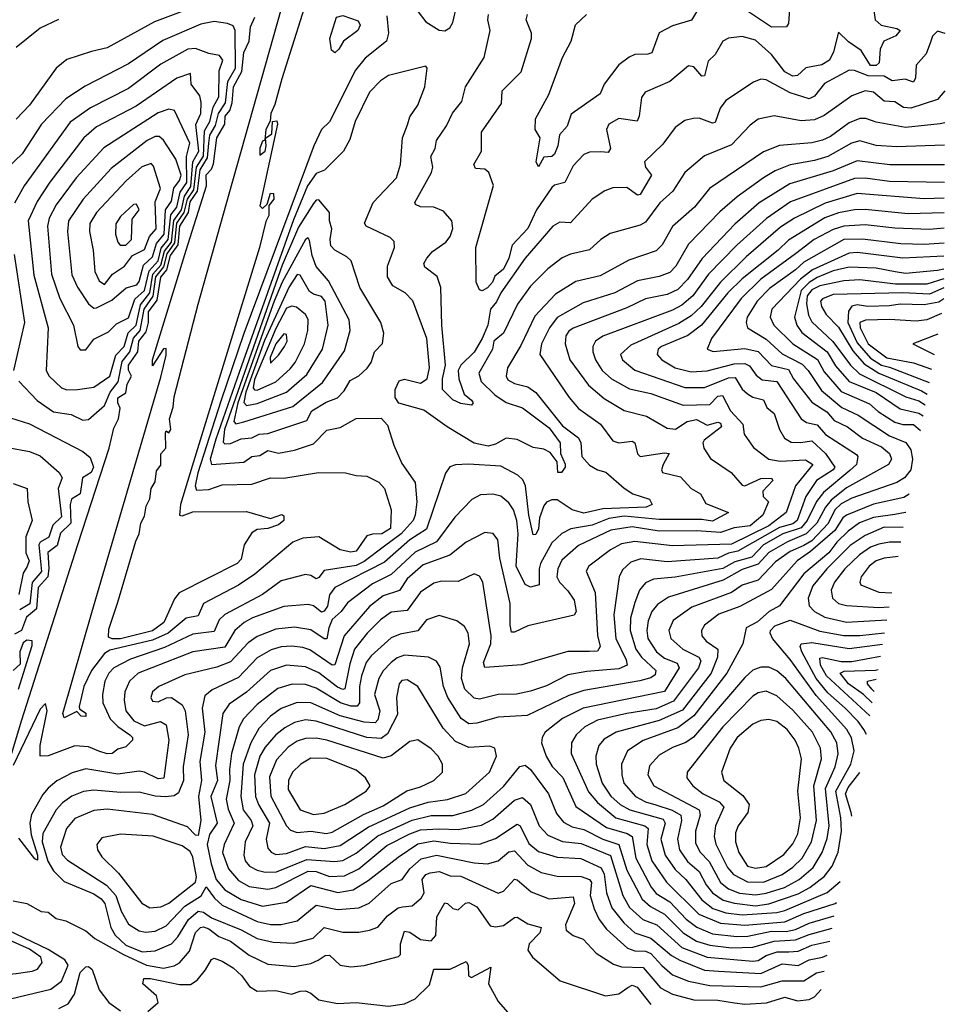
# Model space of a CAD drawing. Extents: x 1173029 to 1307123, y 522559 to 678521.
# Tile 344 of 623: x 1302599 to 1306054, y 530459 to 534136. Entities that reach past the tile are written whole.
import ezdxf

# ---------------------------------------------------------------- set-up
doc = ezdxf.new("R2010")
doc.units = 0

msp = doc.modelspace()

# ---------------------------------------------------------------- linework, layer by layer
at = {"layer": '0CON10XD'}
for points in [[(1303805, 534636.9), (1303576.7, 533915), (1303551.3, 533818.7), (1303536.2, 533785), (1303533.4, 533756.6), (1303516.9, 533725), (1303514, 533686), (1303505, 533682), (1303495.6, 533655.6), (1303495, 533630), (1303514.4, 533645), (1303518.8, 533665), (1303516.2, 533693.8), (1303540.3, 533709.7), (1303542.5, 533755), (1303558.3, 533758.3), (1303561.1, 533745), (1303495, 533440), (1303505, 533430), (1303523, 533447), (1303535, 533487.5), (1303546.5, 533486.5), (1303546.9, 533465), (1303528.3, 533441.7), (1303529, 533405), (1303518, 533382), (1303494.4, 533285), (1303241.9, 532468.1), (1303198.9, 532325), (1303195.4, 532285.4), (1303205, 532283.3), (1303245, 532297.6), (1303445, 532298.6), (1303535, 532272.9), (1303577.2, 532287.2), (1303585, 532283.3), (1303584.6, 532265), (1303565, 532249.5), (1303525, 532235.8), (1303485, 532231.2), (1303465, 532219.2), (1303437.1, 532175), (1303425, 532121.5), (1303410, 532105), (1303194.4, 531995.6), (1303176.7, 531973.3), (1303136.9, 531885), (1303095, 531853.1), (1302975, 531823.9), (1302943.7, 531823.7), (1302930.1, 531830.1), (1302931, 531859), (1302965, 531960.4), (1303031.8, 532188.2), (1303045, 532216), (1303051.3, 532255), (1303065, 532281.4), (1303071.2, 532318.8), (1303085, 532346.2), (1303089.5, 532385), (1303105, 532410), (1303109.1, 532450.9), (1303125, 532472.5), (1303125.8, 532514.2), (1303143.8, 532535), (1303143, 532593), (1303145, 532600), (1303155, 532593.3), (1303162.5, 532605), (1303158, 532645), (1303171.2, 532688.8), (1303175, 532727.5), (1303265, 533073.8), (1303381.2, 533485), (1303605.2, 534284.8)], [(1303325, 534212.1), (1303101.8, 534128.2), (1302925, 534030.3), (1302867, 534017), (1302775, 533986.4), (1302735, 533954.5), (1302635, 533816.2), (1302586.1, 533763.9)], [(1304185, 534093.8), (1304204.2, 534105.8), (1304215.6, 534125), (1304232.1, 534195)], [(1305781.1, 534215), (1305792.3, 534135), (1305814.4, 534115), (1305873.3, 534103.3), (1305885.5, 534095), (1305868.8, 534075), (1305824, 534055), (1305810.9, 534025), (1305806.8, 533975), (1305795, 533964.6), (1305775, 533964.9), (1305740, 534020), (1305692.6, 534052.6), (1305655, 534088.8), (1305636.7, 534015), (1305620.8, 533985), (1305592.8, 533967.2), (1305533.6, 533956.4), (1305502.2, 533927.8), (1305485, 533924.4), (1305455, 533941), (1305405, 534005.2), (1305345, 534059.7), (1305295, 534073.1), (1305245, 534066.5), (1305223.3, 534055), (1305194.3, 534005.7), (1305168.8, 533981.2), (1305155, 533925.5), (1305145, 533924.5), (1305115, 533959.3), (1305095, 533962.7), (1305025, 533904.5), (1304932.9, 533865), (1304920, 533845), (1304911.1, 533775), (1304903.2, 533756.8), (1304835, 533766.9), (1304797.1, 533745), (1304788.5, 533725), (1304803.8, 533655), (1304795, 533639.5), (1304767.7, 533642.3), (1304725, 533640.4), (1304705, 533632.5), (1304665, 533589.6), (1304632.9, 533527.1), (1304595, 533517.4), (1304585, 533509.2), (1304527.8, 533425), (1304495, 533355.8), (1304436.9, 533293.1), (1304424.2, 533245), (1304405, 533203.4), (1304372.3, 533177.7), (1304363.3, 533155), (1304345, 533134.2), (1304325, 533123.1), (1304315, 533126.2), (1304303.1, 533155), (1304300.8, 533285), (1304366.9, 533516.9), (1304349.5, 533565), (1304335, 533576.9), (1304300.3, 533580.3), (1304293.8, 533595), (1304322.5, 533645), (1304322.2, 533715), (1304397.4, 533822.6), (1304399.6, 533870.4), (1304470.5, 533940.5), (1304509.6, 534065), (1304509.6, 534085), (1304489.2, 534135), (1304493.8, 534155)], [(1306053.6, 534083.8), (1306025, 534092.2), (1306005.3, 534074.7), (1305998.9, 534051.1), (1305982.4, 534007.6), (1305944.7, 533965.3), (1305942.1, 533917.9), (1305935, 533902.9), (1305903.2, 533913.2), (1305855, 533907.6), (1305825, 533925.2), (1305766.3, 533926.3), (1305715, 533946.1), (1305695, 533946.8), (1305603.1, 533896.9), (1305565, 533850), (1305545, 533840.2), (1305475, 533862.4), (1305385, 533911.1), (1305365, 533913.1), (1305337.1, 533902.9), (1305235, 533833.5), (1305212.7, 533805), (1305195, 533751.8), (1305185, 533749.2), (1305135, 533767.3), (1305112.9, 533767.1), (1305081.3, 533758.7), (1305045, 533733.6), (1304999.2, 533670.8), (1304930.9, 533605), (1304934, 533585), (1304957.1, 533555), (1304915, 533483.2), (1304905, 533480), (1304865, 533508.9), (1304812.8, 533507.2), (1304782.9, 533497.1), (1304735.6, 533465), (1304655, 533376.6), (1304615, 533378.9), (1304589.2, 533365), (1304485.7, 533245), (1304395, 533115.8), (1304378.6, 533081.4), (1304355.5, 533055), (1304345.7, 532995), (1304325.4, 532945), (1304295.6, 532894.4), (1304245.6, 532845), (1304234.8, 532825), (1304238, 532795), (1304257.2, 532737.2), (1304285.4, 532715), (1304291.1, 532705), (1304285, 532695.8), (1304245, 532701.8), (1304215, 532716), (1304177.4, 532755), (1304177.5, 532795), (1304187.6, 532845), (1304174.8, 532995), (1304170.8, 533135), (1304157, 533177), (1304111, 533211), (1304107.2, 533225), (1304118.7, 533245), (1304139.7, 533270.3), (1304188.9, 533305), (1304205, 533325.6), (1304216, 533356), (1304211.4, 533385), (1304180, 533420), (1304145, 533435.4), (1304095, 533436.2), (1304075.7, 533445), (1304073, 533453), (1304135.9, 533565), (1304140.4, 533585), (1304133.4, 533625), (1304149.1, 533655), (1304153.9, 533685), (1304191.2, 533738.8), (1304214, 533786), (1304249.3, 533830.7), (1304263.3, 533885), (1304331.8, 533995), (1304355.4, 534095), (1304346.5, 534135), (1304348.4, 534155)], [(1304086.5, 534165), (1304115, 534127.5), (1304165, 534096.2), (1304185, 534093.8)], [(1305128.6, 534171.4), (1305106.6, 534133.4), (1305035, 534112.1), (1304985, 534086.5), (1304957.6, 534012.4), (1304943.4, 534006.6), (1304895, 534005.3), (1304873.8, 533996.2), (1304835, 533966.7), (1304780.3, 533895), (1304765, 533858.2), (1304657.1, 533782.9), (1304641.9, 533738.1), (1304614.2, 533705.8), (1304607.6, 533665), (1304595, 533632.9), (1304584.5, 533624.5), (1304555, 533622), (1304535, 533586.2), (1304526.9, 533605), (1304540.8, 533695), (1304523.1, 533725), (1304524.4, 533765), (1304574.2, 533855.8), (1304624.7, 533995), (1304657.7, 534055), (1304673.8, 534116.2), (1304714.7, 534155.3)], [(1305471.8, 534175), (1305468.9, 534121.1), (1305461.2, 534108.8), (1305405, 534108), (1305285, 534186.8)], [(1302555, 531346.7), (1302605, 531517.8), (1302816.3, 532176.3), (1302932.8, 532535), (1302950.4, 532609.6), (1302967.1, 532645), (1302973.5, 532685), (1302964.6, 532704.6), (1302965, 532723.1), (1302995, 532742.7), (1302999.3, 532775), (1303016.2, 532805), (1303005, 532827.3), (1303004.6, 532845), (1303040, 532895), (1303043.8, 532935), (1303070.3, 532969.7), (1303079.5, 533005), (1303079.7, 533045), (1303111.7, 533088.3), (1303125, 533174), (1303148.1, 533201.9), (1303161.7, 533255), (1303190.4, 533295), (1303196.6, 533365), (1303228.2, 533415), (1303235.4, 533455), (1303262.5, 533495), (1303272.3, 533575), (1303300.1, 533619.9), (1303304.5, 533675), (1303308.5, 533705), (1303330.1, 533739.9), (1303341.3, 533785), (1303366.7, 533825), (1303376, 533905), (1303403.8, 533955), (1303403.6, 534095), (1303395, 534112.3), (1303375, 534121.2), (1303325, 534128.4), (1303275, 534119), (1303132.5, 534057.5), (1303005, 533970.7), (1302843.2, 533886.8), (1302770.5, 533839.5), (1302680.3, 533745), (1302607.5, 533635), (1302499, 533531)], [(1302744.1, 534135.9), (1302675, 534104.5), (1302585, 534031.2)], [(1303969.5, 534150.5), (1303975.9, 534085), (1303968.2, 534055), (1303888.3, 533991.7), (1303852.7, 533947.3), (1303755, 533754.4), (1303725.3, 533725), (1303697.2, 533665), (1303435.9, 532964.1), (1303349.1, 532710.9), (1303263.7, 532443.7), (1303253.2, 532395), (1303259, 532379), (1303305, 532381.3), (1303355, 532398.5), (1303465, 532400.8), (1303535, 532424.6), (1303585, 532423.1), (1303714.2, 532444.2), (1303815, 532443.8), (1303855, 532433.6), (1303895, 532431.5), (1303939, 532409), (1303960.8, 532385), (1303985.3, 532305.3), (1303983.4, 532235), (1303950, 532215), (1303915, 532214.8), (1303895, 532208.3), (1303855, 532151.1), (1303835, 532147.2), (1303795, 532155.9), (1303715, 532203.8), (1303655, 532198.8), (1303618.5, 532185), (1303476.8, 532065), (1303416, 532024), (1303285, 531955.3), (1303265, 531909.1), (1303219.5, 531900.5), (1303152.6, 531845), (1303095, 531818.1), (1302935, 531781), (1302915, 531768.8), (1302867.2, 531705), (1302837.8, 531645), (1302820.3, 531570.3), (1302821.7, 531561.7), (1302845, 531545.6), (1302845, 531533.1), (1302828, 531535), (1302812.5, 531552.5), (1302765, 531528.2), (1302759.6, 531545), (1302868.5, 531921.5), (1303125, 532800.8), (1303145, 532883.3), (1303145, 532907.5), (1303135, 532906.2), (1303095, 532842.5), (1303094.7, 532865), (1303220.4, 533275), (1303296.4, 533515), (1303295, 533556.5), (1303315, 533577.8), (1303322.5, 533597.5), (1303334.1, 533694.1), (1303364.5, 533745), (1303365.5, 533775), (1303383.1, 533796.9), (1303392.1, 533825), (1303397.2, 533885), (1303427.5, 533942.5), (1303435, 534012.5), (1303454.9, 534055), (1303460.7, 534109.3), (1303476.2, 534145)], [(1303775, 534012.2), (1303762.3, 534022.3), (1303756.9, 534065), (1303781.6, 534145), (1303805, 534150.7), (1303861.9, 534131.9), (1303870, 534115), (1303860.7, 534095), (1303807.4, 534055), (1303790.3, 534025), (1303775, 534012.2)], [(1302835, 532640.4), (1302855, 532642.8), (1302915, 532695.2), (1302935.9, 532745), (1302966.9, 532783.1), (1302981.1, 532858.9), (1303009.9, 532895), (1303023.6, 532946.4), (1303048.9, 532975), (1303062.8, 533055), (1303096.9, 533103.1), (1303107.1, 533175), (1303136.7, 533213.3), (1303148.8, 533261.2), (1303177.6, 533302.4), (1303184.8, 533375.2), (1303212.5, 533415), (1303224.5, 533465.5), (1303249.3, 533500.7), (1303259.3, 533585), (1303285, 533625.9), (1303288.9, 533721.1), (1303307.9, 533755), (1303321, 533809), (1303341.9, 533848.1), (1303343, 533945), (1303357.2, 533985), (1303345, 534002.1), (1303305, 534008.9), (1303255, 534028.1), (1303225.8, 534025), (1303125, 533969.6), (1303005, 533878.3), (1302863, 533807), (1302786.8, 533753.2), (1302615, 533514.6), (1302579, 533451)], [(1306052.3, 533870.5), (1306025, 533837), (1305925, 533805.5), (1305897.8, 533807.8), (1305865, 533828.9), (1305825, 533831.1), (1305785, 533864.7), (1305755, 533870), (1305705, 533850.8), (1305601.6, 533778.4), (1305565, 533762.2), (1305515, 533758.4), (1305415, 533776.1), (1305355, 533763.8), (1305325, 533742.1), (1305255, 533668.2), (1305155, 533626.8), (1305081.8, 533565), (1305036.5, 533495), (1304988.1, 533451.9), (1304935, 533379.7), (1304915, 533368.4), (1304803.3, 533336.7), (1304767.8, 533315), (1304725, 533276), (1304655, 533260.6), (1304623.2, 533246.8), (1304569.6, 533205), (1304505, 533140.3), (1304456.6, 533073.4), (1304405.1, 532964.9), (1304368.9, 532935), (1304363.5, 532905), (1304313, 532815), (1304320.8, 532785), (1304371.7, 532735), (1304415, 532705.5), (1304475, 532686), (1304575, 532611.6), (1304615.7, 532555), (1304617.2, 532515), (1304635, 532475.8), (1304634.4, 532465), (1304621.4, 532445), (1304607.5, 532445), (1304604.6, 532485), (1304579.1, 532519.1), (1304555, 532531.3), (1304515, 532538.4), (1304455, 532568.1), (1304415, 532572.5), (1304375, 532550), (1304346.9, 532543.1), (1304295, 532553.7), (1304194.9, 532614.9), (1304107.6, 532677.6), (1304013.7, 532703.7), (1304000.4, 532725), (1303999.7, 532755), (1304015, 532787.5), (1304035, 532793.3), (1304095, 532778.4), (1304119.6, 532795), (1304128.4, 532835), (1304118.5, 532945), (1304066.1, 533086.1), (1304037.8, 533115), (1303991.3, 533141.3), (1303971.8, 533175), (1303971.1, 533215), (1303998.2, 533285), (1303996.7, 533306.7), (1303982.1, 533322.1), (1303891.4, 533365), (1303886.1, 533376.1), (1303917.6, 533452.4), (1304004.7, 533545.3), (1304019.7, 533595), (1304027.6, 533695), (1304046.7, 533743.3), (1304055, 533772.5), (1304085, 533816), (1304111.1, 533885), (1304120, 533955), (1304115, 533962.5), (1303975, 533926.9), (1303945, 533907.1), (1303904.1, 533865), (1303851.1, 533755), (1303831.5, 533688.5), (1303807.5, 533645), (1303736.3, 533573.7), (1303705, 533561.2), (1303672.4, 533515), (1303621.2, 533388.8), (1303427.2, 532842.8), (1303330.5, 532569.5), (1303310.1, 532495), (1303314.3, 532474.3), (1303435, 532483.4), (1303465, 532504.3), (1303495, 532508.3), (1303525, 532526.6), (1303565, 532516.7), (1303625, 532528.2), (1303695, 532551.7), (1303745, 532602.3), (1303795, 532612.9), (1303855, 532646.4), (1303947.5, 532647.5), (1303971.7, 532621.7), (1303995, 532546.2), (1304025, 532478.1), (1304075, 532407.8), (1304080.6, 532335), (1304075.4, 532285), (1304067.4, 532265), (1304022.1, 532215), (1303960.2, 532169.8), (1303885, 532112.3), (1303855, 532097.3), (1303735, 532079), (1303715, 532052.2), (1303705, 532047.9), (1303685, 532060.3), (1303665, 532063.4), (1303575, 532040), (1303505, 531988.7), (1303365, 531914.8), (1303343.9, 531895), (1303325, 531851), (1303245, 531841.3), (1303138.7, 531791.3), (1303012.7, 531747.3), (1302950.6, 531715), (1302931.1, 531695), (1302916.4, 531665), (1302907.4, 531615), (1302909.3, 531585), (1302935.9, 531525), (1302965, 531495.5), (1303010, 531465), (1303019.2, 531455), (1303019.5, 531445), (1302995, 531419.7), (1302965, 531410.9), (1302944, 531395), (1302925, 531393.8), (1302894, 531404), (1302855, 531420.6), (1302805, 531423.5), (1302705, 531386.7), (1302675.6, 531385.6), (1302674.7, 531425.3), (1302700.8, 531555), (1302695, 531582.5), (1302675, 531561.2), (1302575, 531350)], [(1302775, 532753.9), (1302815, 532754.8), (1302875, 532763.3), (1302935, 532804.8), (1302957.5, 532882.5), (1302989.3, 532915), (1303003.6, 532966.4), (1303034.1, 532995), (1303049.5, 533070.5), (1303084.6, 533115), (1303095.8, 533185), (1303125, 533219), (1303139.1, 533270.9), (1303165.5, 533305), (1303174.2, 533385.8), (1303202.1, 533425), (1303213.6, 533476.4), (1303237.8, 533512.2), (1303245.6, 533604.4), (1303267.1, 533645), (1303256.4, 533743.6), (1303275.4, 533785), (1303276.2, 533826.2), (1303270.7, 533850.7), (1303239.2, 533895), (1303235.8, 533935), (1303185, 533917.8), (1303033.3, 533813.3), (1302885, 533736.1), (1302837.6, 533695), (1302710.9, 533529.1), (1302663.9, 533456.1), (1302630.9, 533385), (1302651.6, 533181.6), (1302705.2, 532985), (1302697.8, 532825), (1302709.3, 532805), (1302755, 532760.3), (1302775, 532753.9)], [(1302825, 532902.7), (1302845, 532903.2), (1302875, 532942.8), (1302930.3, 532969.7), (1302959.9, 533000.1), (1303005, 533021.9), (1303028, 533092), (1303065.1, 533124.9), (1303081.9, 533198.1), (1303115, 533234.9), (1303127, 533283), (1303152.4, 533315), (1303162.7, 533407.3), (1303185, 533435.4), (1303198.3, 533491.7), (1303222.3, 533527.7), (1303221.5, 533625), (1303233.2, 533675), (1303176.7, 533796.7), (1303155, 533801.7), (1303115, 533787.7), (1302913.1, 533656.9), (1302809.5, 533545), (1302735, 533444.7), (1302709.3, 533395), (1302702.2, 533365), (1302717.6, 533185), (1302748.3, 533095), (1302799.2, 532995), (1302816.2, 532915), (1302825, 532902.7)], [(1306051.6, 533750.6), (1306035, 533746.1), (1305905, 533732.9), (1305795, 533753.4), (1305757.1, 533767.1), (1305735, 533766.6), (1305695, 533750.9), (1305625, 533699.6), (1305595, 533686.3), (1305555, 533676), (1305435, 533665.2), (1305375, 533642.5), (1305173.8, 533505), (1305117.2, 533435), (1305035, 533362.7), (1304996.3, 533295), (1304975, 533272.2), (1304871.9, 533238.1), (1304765, 533178.8), (1304675, 533158.4), (1304598.9, 533111.1), (1304522, 533028), (1304468.9, 532918.9), (1304419.5, 532835), (1304414.2, 532805), (1304421.1, 532791.1), (1304445, 532776.7), (1304495, 532764.7), (1304525, 532744), (1304625, 532619.2), (1304684.2, 532574.2), (1304693, 532555), (1304697, 532505), (1304725, 532472.6), (1304755, 532454.3), (1304786.2, 532446.2), (1304855, 532385.6), (1304887.5, 532365), (1304949.2, 532345), (1304960, 532325), (1304937.5, 532315), (1304775, 532308.5), (1304705, 532293.3), (1304661.2, 532305), (1304605, 532343.1), (1304585, 532342.3), (1304565, 532333.6), (1304555, 532320), (1304538.6, 532275), (1304535, 532234.4), (1304525, 532213.1), (1304515, 532212.2), (1304499, 532285), (1304487.3, 532395), (1304477.2, 532417.2), (1304458.2, 532435), (1304395, 532468.6), (1304273.7, 532476.3), (1304225, 532472.7), (1304204.6, 532465.4), (1304187.9, 532442.1), (1304116.6, 532233.4), (1304055, 532193.4), (1303960.2, 532109.8), (1303775.4, 532014.6), (1303755, 531988.1), (1303747.5, 531945), (1303735, 531926.8), (1303725, 531923.2), (1303695, 531946.6), (1303675, 531951.9), (1303584.7, 531944.7), (1303468, 531902), (1303436.1, 531883.9), (1303402.2, 531855), (1303365, 531792.8), (1303244.8, 531774.8), (1303040.9, 531695), (1303008.1, 531665), (1302991.2, 531625), (1302988.3, 531595), (1302994.8, 531555), (1303025, 531517.1), (1303065, 531499.1), (1303124.7, 531514.7), (1303145, 531502.5), (1303155.8, 531445), (1303137.1, 531302.9), (1303115, 531300.2), (1303065, 531325.6), (1303045, 531329.1), (1302965, 531318.4), (1302845, 531337.5), (1302795, 531323.3), (1302736.9, 531293.1), (1302705, 531265.9), (1302685, 531242.1), (1302642.9, 531167.1), (1302636.4, 531135), (1302641.8, 531091.8), (1302665.6, 531015), (1302665, 530996.9), (1302655, 531001.4), (1302595, 531079.1)], [(1306051.1, 533666.6), (1305871.3, 533661.3), (1305795, 533666.1), (1305735, 533682.7), (1305704, 533675), (1305615, 533624.8), (1305565, 533609.8), (1305474.2, 533594.2), (1305418.2, 533571.8), (1305374.9, 533545.1), (1305276.2, 533473.8), (1305212.5, 533417.5), (1305095, 533297.3), (1305048, 533215), (1305025, 533191.6), (1304985, 533176.4), (1304905, 533160.2), (1304820, 533115), (1304701.7, 533078.3), (1304605, 533023.9), (1304576.4, 532985), (1304546.4, 532925), (1304540.6, 532885), (1304650, 532725), (1304685, 532684.1), (1304766.7, 532625), (1304812.4, 532562.4), (1304835.3, 532555.3), (1304885, 532561.8), (1304894.6, 532555), (1304904.7, 532514.7), (1304914.7, 532504.7), (1305005, 532517.7), (1305022.9, 532515), (1305000, 532475), (1304994.6, 532455), (1304998, 532445), (1305065, 532428.7), (1305104.7, 532384.7), (1305140, 532365), (1305159.2, 532329.2), (1305244.3, 532295), (1305185, 532263.3), (1305145, 532268.9), (1304985, 532269.6), (1304855, 532281.3), (1304797.1, 532272.9), (1304735, 532248.4), (1304655.4, 532234.6), (1304622.9, 532217.1), (1304585, 532181.9), (1304543, 532105), (1304537.1, 532085), (1304538.2, 532025), (1304505, 532016.6), (1304485, 532026.2), (1304452, 532095), (1304459.2, 532215), (1304454.1, 532265), (1304442.5, 532305), (1304425, 532331.8), (1304395, 532356.8), (1304365, 532363.9), (1304318.5, 532361.5), (1304286.4, 532343.6), (1304222.6, 532277.4), (1304155, 532185.2), (1304075, 532147.4), (1303985, 532063.7), (1303915, 532029.2), (1303822.3, 531957.7), (1303798.6, 531925), (1303765, 531895.3), (1303752, 531865), (1303745, 531823.2), (1303735, 531823.8), (1303685, 531857.4), (1303625, 531867.4), (1303555, 531859.3), (1303485, 531832.5), (1303451.5, 531808.5), (1303385, 531737), (1303335, 531718), (1303215, 531688.8), (1303118.6, 531645), (1303094.6, 531625), (1303087.9, 531605), (1303095, 531591.1), (1303115, 531588.7), (1303146.9, 531603.1), (1303165, 531604), (1303205, 531576.5), (1303216.9, 531555), (1303227.9, 531465), (1303209.1, 531345), (1303210.5, 531295), (1303191.9, 531248.1), (1303175, 531236.6), (1303143.7, 531233.7), (1303105, 531236.3), (1303045, 531251.4), (1302975, 531249.4), (1302875, 531257.8), (1302837.2, 531252.8), (1302793.8, 531236.2), (1302758.7, 531211.3), (1302735.2, 531185), (1302685, 531096.4), (1302682.2, 531065), (1302703.2, 530993.2), (1302725, 530956.9), (1302765, 530916.7), (1302875, 530870.7), (1302902.6, 530852.6), (1302916.8, 530835), (1302938.8, 530745), (1302955, 530717), (1302995, 530680.1), (1303055.5, 530654.5), (1303105, 530658.8), (1303165, 530684.4), (1303189, 530711), (1303228.5, 530775), (1303265, 530807.1), (1303285, 530802.7), (1303315, 530782), (1303425, 530737.2), (1303485, 530704.3), (1303545, 530690.8), (1303622.6, 530687.4), (1303693.9, 530706.1), (1303735, 530745.9), (1303805, 530728), (1303865, 530727.9), (1303905, 530735.3), (1303935, 530747.2), (1303971.2, 530788.8), (1304011.5, 530818.5), (1304027.7, 530822.3), (1304063.5, 530826.5), (1304097.3, 530855), (1304108.1, 530875), (1304101.1, 530925), (1304115, 530943), (1304130.3, 530949.7), (1304165, 530954.8), (1304205, 530938.4), (1304245, 530936.9), (1304385, 530874), (1304405, 530880.8), (1304445, 530925.4), (1304455, 530924), (1304508.1, 530878.1), (1304575, 530852.7), (1304665, 530860), (1304669.7, 530835), (1304635.5, 530755), (1304638.1, 530735), (1304665, 530715.6), (1304701.5, 530701.5), (1304750.1, 530650.1), (1304815, 530608.3), (1304845, 530599), (1304925.6, 530595.6), (1304990.3, 530520.3), (1305035, 530496.2), (1305115, 530475.8), (1305205, 530474.2), (1305266.2, 530463.8), (1305305, 530458.8), (1305386.3, 530463.7), (1305455, 530485.2), (1305501.5, 530471.5), (1305545, 530476.1), (1305565, 530486.6), (1305589.9, 530513.6)], [(1302875, 533057.8), (1302885, 533060), (1302942.4, 533087.6), (1302995.6, 533134.4), (1303036.2, 533145), (1303045, 533157.3), (1303061.2, 533218.8), (1303095, 533250), (1303109.7, 533300.3), (1303137.5, 533335), (1303142.4, 533425), (1303165, 533458), (1303173.7, 533506.3), (1303195.5, 533535), (1303201.3, 533555), (1303182, 533615), (1303135, 533685.8), (1303118.8, 533698.8), (1303105, 533699.2), (1303075, 533684), (1302940.2, 533579.8), (1302835.1, 533464.9), (1302781.2, 533385), (1302776.8, 533345), (1302793.3, 533183.3), (1302815, 533136.9), (1302855, 533074.6), (1302875, 533057.8)], [(1306050.7, 533593.8), (1305846.9, 533593.1), (1305725, 533608.4), (1305635, 533571.5), (1305472.7, 533522.7), (1305358.8, 533451.2), (1305267.5, 533372.5), (1305145.8, 533244.2), (1305091.6, 533165), (1305055, 533127.5), (1305015, 533108.8), (1304935, 533092.9), (1304865, 533060), (1304665, 532983.4), (1304647.8, 532972.2), (1304637, 532955), (1304635.2, 532925), (1304652.5, 532865), (1304721.3, 532771.3), (1304780.7, 532720.7), (1304855, 532676.7), (1304938.6, 532655), (1305015, 532610.3), (1305046.9, 532606.9), (1305090.5, 532635), (1305125, 532642.4), (1305165, 532620.8), (1305205, 532633.2), (1305215, 532628.8), (1305218.3, 532615), (1305153.8, 532565), (1305148.8, 532555), (1305152.1, 532535), (1305176.8, 532496.8), (1305254.5, 532445), (1305295, 532397.1), (1305305, 532394.6), (1305365, 532422.1), (1305405, 532423.3), (1305409.4, 532415), (1305372.7, 532375), (1305373.8, 532355), (1305393.3, 532335), (1305373, 532285), (1305325, 532245.6), (1305265, 532238.5), (1305215, 532220.7), (1305126.5, 532226.5), (1304985, 532225.1), (1304885, 532241.3), (1304805, 532229.1), (1304685, 532171.5), (1304622.5, 532117.5), (1304606.8, 532085), (1304603.7, 532055), (1304614, 532035), (1304645, 532002.6), (1304668.1, 531968.1), (1304675.3, 531925), (1304668.4, 531911.6), (1304495, 531872), (1304445, 531847.9), (1304435, 531848.6), (1304428.9, 531875), (1304429.4, 531955), (1304390.8, 532125), (1304383, 532193), (1304366.5, 532216.5), (1304335, 532220.3), (1304265, 532184.7), (1304204.3, 532135.7), (1304105, 532100), (1304045, 532047.8), (1304016.6, 532003.4), (1303955, 531984.1), (1303905, 531944), (1303810, 531835), (1303775, 531726.2), (1303765, 531724.8), (1303681.8, 531781.8), (1303655, 531791.6), (1303614.2, 531795.8), (1303575, 531793.8), (1303537.1, 531782.9), (1303485, 531752.3), (1303415, 531679.4), (1303316.7, 531633.3), (1303289.3, 531610.7), (1303279.5, 531565), (1303290, 531475), (1303270.8, 531365), (1303277.9, 531295), (1303266.1, 531235), (1303274.9, 531145.1), (1303265, 531089.2), (1303255, 531090), (1303225, 531121.1), (1303095, 531167.7), (1302925, 531187.2), (1302875, 531182.8), (1302805, 531153), (1302773, 531115), (1302751.4, 531045), (1302757.7, 531017.7), (1302776.8, 530996.8), (1302923, 530903), (1302957.8, 530865), (1302976.9, 530806.9), (1303005, 530758.2), (1303045, 530732.9), (1303068.6, 530728.6), (1303105, 530732.1), (1303145, 530751.2), (1303215, 530825.4), (1303276, 530864), (1303295, 530897.5), (1303325.7, 530855), (1303355, 530829), (1303485, 530768.3), (1303535, 530756.2), (1303575, 530757), (1303635, 530770.4), (1303705, 530829.4), (1303785, 530812.1), (1303865, 530818.4), (1303903.4, 530836.6), (1303985, 530909.8), (1304026.8, 530925), (1304055.3, 530964.7), (1304097.7, 531002.3), (1304155, 531016), (1304295, 530986.8), (1304345, 530983.5), (1304385, 530994.8), (1304425, 531027.9), (1304445, 531031.6), (1304495, 530978.5), (1304545, 530951.3), (1304605, 530937.4), (1304695, 530935.5), (1304725.1, 530925.1), (1304733.1, 530913.1), (1304727.6, 530865), (1304742.7, 530815), (1304761.5, 530775), (1304788.7, 530738.7), (1304867.9, 530667.9), (1304895, 530658.1), (1304935, 530657.4), (1304955, 530648.9), (1304995, 530603.1), (1305035, 530568.9), (1305095.7, 530545.7), (1305175, 530528.9), (1305365, 530523.6), (1305445, 530546.3), (1305476.4, 530546.4), (1305525, 530545.8), (1305573.4, 530576.6), (1305602, 530582.1)], [(1302915, 533147.3), (1302944.6, 533185.4), (1302989.5, 533215), (1303020.3, 533255), (1303065, 533276.9), (1303083.7, 533326.3), (1303108.5, 533355), (1303104, 533455), (1303123.8, 533505), (1303098.5, 533588.5), (1303088.9, 533598.9), (1303055, 533586.1), (1302996, 533534), (1302885.2, 533415), (1302860.4, 533375), (1302858.7, 533345), (1302873.3, 533275), (1302878.8, 533195), (1302895, 533160.4), (1302915, 533147.3)], [(1306050.3, 533528), (1305845, 533531.2), (1305755, 533543.3), (1305715, 533542.2), (1305476.1, 533455), (1305386.2, 533393.8), (1305275, 533294), (1305170.3, 533185), (1305111.2, 533105), (1305070.7, 533069.3), (1305035, 533050.5), (1304775, 532953.7), (1304747.9, 532935), (1304737.6, 532915), (1304737.5, 532895), (1304748.4, 532865), (1304773.3, 532825), (1304807.3, 532795), (1304875, 532757.6), (1304955, 532739.3), (1305075, 532696.7), (1305175, 532698.4), (1305205, 532729.8), (1305222.2, 532732.2), (1305252.2, 532675), (1305298.4, 532625), (1305302.4, 532587.6), (1305337.7, 532537.7), (1305394.5, 532494.5), (1305436.7, 532486.7), (1305531.9, 532491.9), (1305559.2, 532475), (1305494.7, 532395), (1305459.4, 532295), (1305395, 532246), (1305255, 532177.2), (1305035, 532170.9), (1304895, 532187.2), (1304845, 532177.8), (1304804.1, 532155.9), (1304723.1, 532095), (1304713.7, 532076.3), (1304746.3, 531996.3), (1304755.9, 531835.9), (1304765.3, 531795), (1304755, 531777.7), (1304725, 531775.6), (1304645, 531775.8), (1304473.3, 531726.7), (1304335, 531716.9), (1304330, 531735), (1304356.7, 531805), (1304358.7, 531835), (1304327.2, 532035), (1304315, 532057.8), (1304295, 532066.8), (1304235, 532038.2), (1304175, 532038.8), (1304145, 532031.8), (1304095, 531998.1), (1304045, 531929), (1303985, 531922.9), (1303945.1, 531894.9), (1303895.5, 531844.5), (1303849, 531785), (1303830.4, 531729.6), (1303812.7, 531637.3), (1303805, 531634.5), (1303785, 531643), (1303715, 531696.1), (1303665, 531719), (1303595.2, 531724.8), (1303534.6, 531705), (1303445.5, 531624.5), (1303381.1, 531578.9), (1303357, 531545), (1303329.2, 531350.8), (1303336.6, 531295), (1303312.2, 531235), (1303335.9, 531135), (1303307.5, 531092.5), (1303298.4, 531055), (1303313.4, 530983.4), (1303332, 530925), (1303365, 530886.7), (1303425, 530850.4), (1303505, 530825.5), (1303595, 530840.2), (1303685, 530902.1), (1303786.2, 530876.2), (1303843.7, 530886.3), (1303899.6, 530920.4), (1304011.4, 531008.6), (1304085, 531057.8), (1304145, 531069.7), (1304205, 531060.8), (1304315, 531056.6), (1304375, 531077.6), (1304455, 531131.2), (1304467, 531125), (1304499.5, 531059.5), (1304535, 531029.4), (1304605, 531007.9), (1304692.8, 531002.8), (1304768.8, 530968.8), (1304780.8, 530945), (1304788.8, 530875), (1304808.6, 530818.6), (1304853.5, 530763.5), (1304895, 530725.6), (1304955, 530705.5), (1305031.2, 530641.2), (1305063.2, 530623.2), (1305155, 530585.9), (1305207.3, 530582.7), (1305365, 530573.8), (1305445, 530610.1), (1305505, 530603.2), (1305545, 530625.1), (1305595, 530634.3), (1305612.7, 530642)], [(1306049.9, 533469.6), (1305975, 533466.3), (1305725, 533486.6), (1305605, 533450.1), (1305490.8, 533395), (1305438.7, 533361.3), (1305310, 533250), (1305214.9, 533155.1), (1305141.9, 533065), (1305105, 533030), (1305058.5, 533001.5), (1304880.4, 532919.6), (1304840.9, 532885), (1304848.9, 532865), (1304895, 532826.7), (1305082, 532762), (1305155, 532762), (1305245, 532798.2), (1305269.1, 532799.1), (1305296, 532756), (1305315, 532738.1), (1305335, 532726.2), (1305375, 532716.1), (1305388, 532688), (1305415, 532664.6), (1305434.2, 532605), (1305453.3, 532573.3), (1305478.2, 532558.2), (1305513.7, 532556.3), (1305555, 532562.9), (1305606, 532515), (1305640.8, 532465), (1305635, 532454), (1305573.2, 532415), (1305532.7, 532355), (1305501.2, 532265), (1305485, 532253.3), (1305435, 532238.9), (1305279, 532151), (1305245, 532143.8), (1305205, 532125.1), (1305015, 532110.7), (1304917.3, 532122.7), (1304880.2, 532109.8), (1304849.2, 532080.8), (1304836.7, 532055), (1304816.5, 531913.5), (1304823.4, 531825), (1304862.6, 531745), (1304865.8, 531725), (1304835, 531711.5), (1304715, 531701.7), (1304645, 531688.7), (1304565, 531648.3), (1304505, 531628.1), (1304453.1, 531616.9), (1304384.4, 531615.6), (1304315, 531598.3), (1304295, 531601.4), (1304260.2, 531635), (1304247.4, 531675), (1304251.4, 531715), (1304278, 531805), (1304273.2, 531845), (1304259, 531869), (1304230.8, 531890.8), (1304165, 531910.3), (1304117.1, 531895), (1304085, 531852.8), (1304019.1, 531840.9), (1303985, 531827.2), (1303910.5, 531759.5), (1303892.2, 531735), (1303874.6, 531685), (1303867, 531645), (1303867.5, 531585), (1303858.3, 531571.7), (1303835, 531572.3), (1303795.9, 531585), (1303705, 531639.4), (1303665, 531653.2), (1303615.2, 531654.8), (1303562.6, 531637.4), (1303485, 531578), (1303434, 531525), (1303418.5, 531495), (1303389.7, 531395), (1303381.6, 531335), (1303383.2, 531295), (1303369.2, 531225), (1303377, 531187), (1303399.8, 531135), (1303361.5, 531055), (1303355.8, 531025), (1303377.6, 530965), (1303415, 530921.6), (1303455, 530898.4), (1303525, 530888.8), (1303555, 530895.2), (1303675, 530955.8), (1303705, 530954.9), (1303755.6, 530935.6), (1303811.2, 530938.8), (1303865, 530965.2), (1303968.8, 531051.2), (1304055.1, 531094.9), (1304095, 531109.8), (1304165, 531113.5), (1304235, 531111.5), (1304322.4, 531127.6), (1304365, 531149.6), (1304445, 531221.3), (1304475, 531231.2), (1304505.4, 531205.4), (1304538.1, 531125), (1304570.3, 531090.3), (1304625, 531066.7), (1304695, 531058.6), (1304804.1, 531014.1), (1304849.7, 530865), (1304875, 530820), (1304925, 530775.2), (1304977, 530755), (1305070.3, 530670.3), (1305165, 530634.4), (1305335, 530619.7), (1305355, 530622.7), (1305385, 530640.8), (1305425.5, 530654.5), (1305470, 530655), (1305505, 530657.4), (1305555, 530678.9), (1305622.1, 530694.8)], [(1303365, 532551.3), (1303385, 532553.4), (1303425, 532569.8), (1303465, 532574.5), (1303492.4, 532587.6), (1303525, 532590.2), (1303670.6, 532639.4), (1303688.9, 532675), (1303742.3, 532707.7), (1303785, 532723.5), (1303810.2, 532749.8), (1303831.9, 532788.1), (1303865, 532805.3), (1303896.1, 532833.9), (1303910.7, 532855), (1303923.1, 532895), (1303953.3, 532926.7), (1303957.3, 532965), (1303947.3, 533005), (1303868.4, 533135), (1303835.4, 533235), (1303820.3, 533250.3), (1303774.5, 533275), (1303760.7, 533290.7), (1303757.2, 533315), (1303763.5, 533355), (1303754.6, 533385), (1303754.6, 533415), (1303715, 533463.2), (1303705, 533462.2), (1303695, 533449.5), (1303639.8, 533360.2), (1303578.9, 533218.9), (1303363.3, 532605), (1303357.9, 532557.9), (1303365, 532551.3)], [(1302995, 533293.6), (1303015.9, 533315), (1303018.8, 533391.2), (1303045.2, 533425), (1303035, 533446.8), (1303023.6, 533445), (1302975, 533400.3), (1302957.1, 533372.9), (1302956.3, 533335), (1302964.8, 533304.8), (1302974.2, 533294.2), (1302995, 533293.6)], [(1306049.6, 533414.6), (1305915, 533410.3), (1305755, 533427.2), (1305715, 533426.1), (1305655, 533414.1), (1305604.4, 533395.6), (1305467.8, 533312.2), (1305429.8, 533275), (1305295, 533167.7), (1305242.3, 533115), (1305143.3, 532995), (1305093.2, 532956.8), (1304994.6, 532915), (1304982.3, 532905), (1304978.4, 532885), (1304996, 532865), (1305044.9, 532834.9), (1305105, 532820), (1305165, 532823.9), (1305265, 532850.6), (1305305, 532851.1), (1305322.8, 532842.8), (1305348.2, 532808.2), (1305370.6, 532790.6), (1305425.1, 532785.1), (1305515, 532645.3), (1305535, 532631.6), (1305575, 532623.1), (1305606.2, 532586.2), (1305722.1, 532512.1), (1305727.7, 532505), (1305721.9, 532475), (1305697.6, 532452.4), (1305599.5, 532370.5), (1305573.3, 532336.7), (1305538.6, 532265), (1305515, 532238.1), (1305447.4, 532215), (1305375, 532175.1), (1305331.1, 532128.9), (1305268.6, 532111.4), (1305223.8, 532086.2), (1305045, 532053.6), (1304965, 532046.9), (1304935, 532032.9), (1304912.4, 532005), (1304895, 531959.4), (1304879.2, 531900.8), (1304877.2, 531855), (1304898, 531785), (1304920, 531755), (1304972.9, 531705), (1304971.1, 531688.9), (1304955, 531678.4), (1304913.1, 531666.9), (1304705, 531631), (1304648, 531612), (1304493.4, 531536.6), (1304385, 531531.5), (1304305, 531508.7), (1304275, 531506.1), (1304246, 531526), (1304197.1, 531605), (1304181, 531645), (1304167.8, 531717.8), (1304155, 531740.6), (1304124.7, 531754.7), (1304035, 531763.1), (1304007.1, 531752.9), (1303984.9, 531735.1), (1303955.6, 531704.4), (1303939.8, 531675), (1303923.1, 531615), (1303943.2, 531555), (1303935, 531521.1), (1303925, 531509.2), (1303885, 531512.8), (1303795, 531535.9), (1303685, 531584.2), (1303635, 531585.5), (1303575, 531563.2), (1303534.7, 531535), (1303491.4, 531488.6), (1303460.9, 531435), (1303433.4, 531355), (1303424, 531235), (1303433.3, 531185), (1303462.7, 531145), (1303468.4, 531125), (1303440, 531065), (1303435.2, 531015), (1303440.5, 530995), (1303457.1, 530975), (1303485, 530959), (1303515, 530952.5), (1303556.7, 530953.3), (1303670.8, 530999.2), (1303775, 530991.8), (1303805, 530996.3), (1303855, 531023), (1303935, 531087.5), (1304063.2, 531146.8), (1304135, 531163.6), (1304215, 531163.8), (1304286.5, 531183.5), (1304329.4, 531205), (1304405, 531272.5), (1304465, 531346.2), (1304485, 531351.5), (1304505, 531335.4), (1304572.3, 531245), (1304601.8, 531171.8), (1304628.5, 531138.5), (1304661.4, 531121.4), (1304705, 531111.6), (1304774.9, 531074.9), (1304835.6, 531055.6), (1304865, 530959.4), (1304921.8, 530851.8), (1304953.8, 530823.8), (1305005.1, 530795.1), (1305075, 530726), (1305124.7, 530694.7), (1305175, 530679.3), (1305255, 530669.8), (1305335, 530671.6), (1305415.1, 530694.9), (1305495, 530699.5), (1305545, 530719.3), (1305630.8, 530743.6)], [(1306049.2, 533357.2), (1305995, 533352.2), (1305865, 533357.1), (1305755, 533369.9), (1305675, 533364.6), (1305635, 533352.3), (1305563.7, 533315), (1305495, 533261.8), (1305365, 533166.6), (1305291.5, 533095), (1305180.6, 532945), (1305164.3, 532905), (1305186.6, 532896.6), (1305305, 532907.6), (1305355, 532896.8), (1305404.3, 532844.3), (1305468.8, 532828.8), (1305487.6, 532795), (1305555, 532707), (1305611.1, 532671.1), (1305639.2, 532639.2), (1305688.4, 532615), (1305745, 532572.3), (1305815, 532539.9), (1305844.8, 532515), (1305852.9, 532495), (1305841.2, 532475), (1305685, 532387.2), (1305628.1, 532341.9), (1305606.4, 532315), (1305573.9, 532255), (1305534.5, 532215.5), (1305465, 532186.1), (1305394.7, 532145.3), (1305355, 532101.9), (1305295, 532082.8), (1305225, 532043.1), (1305021, 531979), (1304978.9, 531951.1), (1304958.7, 531925), (1304945, 531890.6), (1304939.2, 531855), (1304942.8, 531825), (1304975.1, 531775.1), (1305005, 531751.8), (1305052.2, 531732.2), (1305060.8, 531715), (1305005, 531627.3), (1304701.8, 531565), (1304624.3, 531525.7), (1304559.6, 531475), (1304548.7, 531455), (1304546.4, 531435), (1304563.2, 531385), (1304586.3, 531346.3), (1304625.6, 531305.6), (1304675, 531197.6), (1304788.9, 531118.9), (1304866.5, 531096.5), (1304884.4, 531085), (1304897.9, 531005), (1304956.1, 530896.1), (1304975, 530873), (1305025, 530841), (1305086.2, 530776.2), (1305126.5, 530746.5), (1305185, 530722.3), (1305275, 530712.2), (1305317, 530713), (1305405, 530731.8), (1305459, 530731), (1305495, 530737.9), (1305545, 530761.4), (1305639, 530789.6)], [(1303405, 532627), (1303435, 532634), (1303618.4, 532691.6), (1303729.2, 532780.8), (1303811, 532899), (1303832.5, 532975), (1303828.3, 533015), (1303751, 533161), (1303705, 533214.4), (1303690.2, 533255), (1303681, 533311), (1303675, 533320.5), (1303665, 533315.2), (1303578, 533155), (1303548.5, 533085), (1303413.3, 532705), (1303397.6, 532635), (1303405, 532627)], [(1306048.9, 533300.7), (1305975, 533295.7), (1305888.2, 533298.2), (1305745, 533316.4), (1305675, 533314.4), (1305525, 533230.3), (1305495, 533201.9), (1305397.8, 533132.2), (1305351.4, 533085), (1305314.4, 533025), (1305310.3, 533005), (1305315.3, 532985), (1305385, 532942.3), (1305445, 532887.7), (1305518.9, 532848.9), (1305541.6, 532825), (1305591, 532751), (1305667.8, 532687.8), (1305728.2, 532658.2), (1305845, 532581.8), (1305906.3, 532556.3), (1305925, 532529.5), (1305931.7, 532495), (1305924.8, 532455), (1305901.6, 532425), (1305872.3, 532407.7), (1305705, 532348.5), (1305665, 532327.7), (1305640.8, 532305), (1305616, 532254), (1305555, 532189.8), (1305525, 532171.9), (1305475, 532150.1), (1305419.5, 532110.5), (1305355, 532042.2), (1305296, 532024), (1305255, 531997.1), (1305107.7, 531942.3), (1305037.5, 531892.5), (1305021.1, 531855), (1305029.3, 531825), (1305073.4, 531785), (1305134.2, 531755), (1305141.1, 531741.1), (1305132, 531715), (1305039.3, 531590.7), (1304975, 531561.6), (1304865.2, 531545.2), (1304755, 531519.2), (1304708, 531495), (1304676.4, 531465), (1304658.1, 531435), (1304656.8, 531395), (1304721.8, 531251.8), (1304755, 531211.7), (1304824.2, 531155), (1304932.1, 531125), (1304945, 531115.7), (1304939.3, 531055), (1304958.5, 530995), (1305013.3, 530915), (1305133.8, 530795), (1305215, 530761.1), (1305305, 530753.7), (1305455, 530766.1), (1305525, 530797.2), (1305641.9, 530835), (1305647.7, 530838.5)], [(1302578.2, 533258.2), (1302617, 533005), (1302575.9, 532825)], [(1306048.6, 533253.1), (1305895, 533244.6), (1305725.8, 533265.8), (1305695, 533264.3), (1305558.1, 533201.9), (1305512.9, 533167.1), (1305405.7, 533055), (1305400.4, 533025), (1305413, 532995), (1305484.9, 532924.9), (1305577, 532867), (1305601, 532821), (1305665, 532747), (1305771.1, 532701.1), (1305803, 532673), (1305865, 532633.1), (1305895, 532624), (1305935, 532624.5), (1305961.4, 532602.1)], [(1306048.3, 533203.4), (1306025, 533198.8), (1305905, 533188), (1305866.3, 533193.7), (1305795, 533207.2), (1305695, 533211.4), (1305635, 533198.1), (1305575, 533172.6), (1305545, 533153.9), (1305515.6, 533124.4), (1305490.6, 533025), (1305499.3, 532995), (1305517.8, 532967.8), (1305613, 532895), (1305643.5, 532843.5), (1305694.6, 532784.6), (1305795, 532743.5), (1305885, 532682.9), (1305955, 532666.3), (1305971, 532655.7)], [(1303445, 532694.6), (1303485, 532701.7), (1303595.1, 532744.9), (1303670, 532810), (1303729.3, 532905), (1303750.2, 532995), (1303738.4, 533085), (1303725, 533102), (1303695, 533110.4), (1303680.8, 533120.8), (1303645, 533181), (1303635, 533183.9), (1303605, 533137.8), (1303512, 532938), (1303442.5, 532745), (1303435.8, 532705.8), (1303445, 532694.6)], [(1306048.1, 533167.5), (1305985, 533147.4), (1305868.1, 533148.1), (1305735, 533164.6), (1305675, 533160), (1305585, 533141.2), (1305555, 533126.9), (1305537.5, 533105), (1305535.1, 533075), (1305542.6, 533032.6), (1305555, 533007.4), (1305633.4, 532933.4), (1305699.2, 532845), (1305732.9, 532812.9), (1305906.6, 532726.6), (1305955, 532712), (1305978.3, 532697.1)], [(1306047.9, 533134.8), (1305995, 533110.1), (1305895, 533115.7), (1305635, 533108.9), (1305595, 533093.2), (1305587.3, 533085), (1305591, 533065), (1305608.9, 533035), (1305655, 532987.7), (1305708.4, 532898.4), (1305750.7, 532850.7), (1305805, 532815.4), (1305965, 532749.9), (1305985.6, 532737.7)], [(1306047.7, 533092.6), (1306029.5, 533080.5), (1305975, 533070.3), (1305885, 533073.6), (1305845, 533067.4), (1305764.9, 533065.1), (1305725, 533070.2), (1305704.7, 533065.3), (1305692.3, 533047.7), (1305689.3, 533005), (1305725, 532928.7), (1305775, 532872.2), (1305815, 532846), (1305845, 532837.5), (1305993.1, 532780.4)], [(1303485, 532752.6), (1303555, 532782.9), (1303608.5, 532831.5), (1303626.9, 532855), (1303661.2, 532925), (1303674.4, 532975), (1303675, 533016.2), (1303665.4, 533035), (1303631.9, 533061.9), (1303615, 533066.4), (1303595, 533057.8), (1303555, 532981.9), (1303475, 532791.6), (1303470.7, 532760.7), (1303475, 532753), (1303485, 532752.6)], [(1306039, 533037.9), (1305984.9, 533015.1), (1305945, 533009.4), (1305845, 533016.4), (1305756.2, 533013.8), (1305734.5, 533005), (1305735.3, 532984.7), (1305766, 532925), (1305835, 532872.9), (1305935, 532854.6), (1306002.1, 532831)], [(1303535, 532852.7), (1303565, 532882.4), (1303587, 532915), (1303596.5, 532935), (1303595, 532960), (1303585, 532962), (1303555, 532925.2), (1303533.7, 532873.7), (1303535, 532852.7)], [(1306025.2, 532960.7), (1305932.9, 532925), (1306011.8, 532885.2)], [(1302595.5, 532785.5), (1302663.9, 532713.9), (1302725, 532671.6), (1302791.1, 532661.1), (1302835, 532640.4)], [(1302565, 532648.9), (1302635, 532626.3), (1302835, 532522.9), (1302861.2, 532501.2), (1302874.2, 532465), (1302865.7, 532445), (1302833.7, 532425), (1302824.4, 532365.6), (1302791.7, 532345), (1302787.1, 532325), (1302789.1, 532255), (1302751.6, 532218.4), (1302738, 532172), (1302704, 532146), (1302707.1, 532087.1), (1302703.5, 532055), (1302667.2, 532015), (1302661.3, 531935), (1302623.8, 531905), (1302605.6, 531855), (1302579.4, 531840.6)], [(1302555, 532538.2), (1302635, 532522.5), (1302675, 532506.3), (1302746.2, 532445), (1302757.2, 532425), (1302742.5, 532385), (1302755, 532279.2), (1302722.4, 532247.6), (1302707.1, 532202.9), (1302675.6, 532185), (1302670.7, 532175), (1302680.5, 532075), (1302645.6, 532034.4), (1302636.2, 531953.8), (1302598.7, 531931.3)], [(1302575, 532403.9), (1302626.7, 532385), (1302629.4, 532335), (1302644.8, 532265), (1302621.7, 532205), (1302622.1, 532145), (1302633.6, 532115), (1302626.5, 532093.5), (1302611.1, 532068.9), (1302595, 531989.6)], [(1305919, 532363.4), (1305898.4, 532351.6), (1305785, 532327), (1305684.7, 532285.3), (1305671.2, 532275), (1305641.6, 532228.4), (1305549.9, 532150.1), (1305500.6, 532115), (1305405, 532007.6), (1305286.3, 531943.7), (1305208.5, 531915), (1305154.7, 531875), (1305143.5, 531855), (1305145.3, 531835), (1305161.5, 531815), (1305204.2, 531785), (1305203.7, 531755), (1305179.7, 531695), (1305073.3, 531556.7), (1304985, 531518.4), (1304824.6, 531475), (1304780.7, 531449.3), (1304760.8, 531425), (1304749.3, 531385), (1304750.8, 531355), (1304773.4, 531285), (1304805, 531235.7), (1304840.5, 531205), (1304875.9, 531185), (1304999.9, 531149.9), (1305007.7, 531135), (1304991.3, 531075), (1305008.4, 531015), (1305045, 530962.7), (1305085.6, 530925), (1305145, 530848.6), (1305186.3, 530816.3), (1305235, 530800), (1305295, 530793.4), (1305425, 530801.4), (1305455, 530808.8), (1305613.2, 530876.8), (1305661.7, 530917.4)], [(1305906.9, 532295.7), (1305905, 532294.9), (1305865, 532287.3), (1305785, 532276.7), (1305733.7, 532256.3), (1305690.5, 532225), (1305648.4, 532185), (1305618.6, 532145), (1305525, 532066.2), (1305435, 531947.3), (1305395.6, 531925), (1305352.5, 531887.5), (1305310.6, 531865), (1305298, 531805), (1305238.4, 531695), (1305114.4, 531535.6), (1305055, 531490.8), (1304925.7, 531444.3), (1304867.8, 531405), (1304845.2, 531355), (1304845.7, 531315), (1304854.3, 531285), (1304897.5, 531235), (1304934.6, 531215), (1304973.4, 531203.4), (1305033.9, 531183.9), (1305066, 531165), (1305068.9, 531145), (1305053.9, 531075), (1305061.2, 531035), (1305091.8, 530991.8), (1305134.9, 530954.9), (1305160.9, 530905), (1305184.9, 530874.9), (1305225, 530847.9), (1305266.2, 530836.2), (1305345, 530826.9), (1305395, 530833.9), (1305505, 530871.7), (1305547.6, 530895), (1305602.5, 530937.5), (1305631.4, 530975), (1305653.3, 531026.7), (1305666, 531105), (1305663.8, 531155), (1305644.5, 531255), (1305700.5, 531355), (1305713.9, 531405), (1305703.7, 531453.7), (1305686.5, 531485), (1305571.6, 531611.6), (1305475, 531746.7), (1305408.9, 531825), (1305399.5, 531845), (1305401.1, 531855), (1305417.7, 531872.3), (1305475, 531893.2), (1305585, 531852), (1305675, 531836.1), (1305735, 531836.3), (1305827, 531846.3)], [(1305896.9, 532239.4), (1305825, 532240.1), (1305755, 532209.2), (1305698, 532172), (1305611.3, 532085), (1305559.2, 532020.8), (1305542, 531975), (1305545, 531946.7), (1305565.1, 531925.1), (1305603.8, 531905), (1305685, 531885.7), (1305835.4, 531893.9)], [(1305887.1, 532184.6), (1305845, 532184.5), (1305805, 532177.6), (1305775, 532166), (1305732.8, 532137.2), (1305678.5, 532085), (1305640.6, 532035), (1305627.6, 532005), (1305632.5, 531975), (1305655, 531956), (1305685, 531948.1), (1305805, 531940.4), (1305844.1, 531942.8)], [(1305877.6, 532130.8), (1305825, 532124.2), (1305795.3, 532115), (1305769.8, 532095), (1305740, 532055), (1305734, 532035), (1305738.2, 532025), (1305805, 531998.3), (1305853.5, 531995.5)], [(1302594, 531635), (1302645, 531799.2), (1302645, 531815.6), (1302625, 531818), (1302611.2, 531808.8), (1302598.9, 531775), (1302601, 531729), (1302574.9, 531705)], [(1305759.3, 531465.7), (1305749.7, 531485), (1305728.7, 531515), (1305679.3, 531565), (1305615, 531622), (1305572.1, 531675), (1305517.9, 531775), (1305511.9, 531795), (1305515.6, 531804.4), (1305555, 531809.4), (1305695, 531786.8), (1305819.3, 531803)], [(1305771.8, 531536.1), (1305610.5, 531685), (1305587.2, 531725), (1305585, 531750.7), (1305595.6, 531754.4), (1305665, 531738.9), (1305705, 531739), (1305811.5, 531759.2)], [(1305345, 530867), (1305385, 530873.6), (1305453.5, 530895), (1305508.4, 530925), (1305560, 530970), (1305594.3, 531025), (1305612.3, 531077.7), (1305619.9, 531125), (1305606.8, 531265), (1305642.7, 531345), (1305654.2, 531394.2), (1305648.8, 531435), (1305626.5, 531476.5), (1305458, 531675), (1305425, 531704.4), (1305395, 531717.4), (1305365, 531717.1), (1305335, 531706.2), (1305305, 531679.7), (1305113.6, 531456.4), (1305085, 531436.3), (1305035, 531417.8), (1304985, 531388.9), (1304949.7, 531349.7), (1304943.5, 531315), (1304965.3, 531275), (1305134.3, 531184.3), (1305139.1, 531165), (1305120.7, 531105), (1305121.4, 531061.4), (1305138, 531028), (1305171.6, 530991.6), (1305215, 530913.7), (1305245, 530890.1), (1305285, 530873.9), (1305345, 530867)], [(1305780.5, 531585), (1305748.3, 531615), (1305692.7, 531655), (1305661.6, 531695), (1305676.7, 531703.3), (1305793.4, 531706.6), (1305802.6, 531709.2)], [(1303555, 531018.7), (1303595, 531021.5), (1303665, 531047.9), (1303735, 531040.1), (1303795, 531051.3), (1303899.7, 531120.3), (1304055, 531192.6), (1304123.3, 531213.3), (1304196, 531224), (1304263.6, 531246.4), (1304351.8, 531325), (1304378.9, 531385), (1304371.9, 531415), (1304353.1, 531423.1), (1304275, 531418.1), (1304225, 531440.5), (1304179.9, 531489.9), (1304084.6, 531645), (1304045, 531670.7), (1304025, 531667.5), (1304014.7, 531655), (1304005.3, 531605), (1304009, 531541), (1303971.7, 531468.3), (1303948.1, 531451.9), (1303895, 531454.6), (1303705, 531516.1), (1303665, 531521.5), (1303625, 531511.6), (1303588.6, 531491.4), (1303555.2, 531465), (1303515, 531419.1), (1303494.8, 531384.8), (1303475.1, 531315), (1303479, 531235), (1303489.7, 531205), (1303531.7, 531135), (1303518.3, 531075), (1303525, 531041.9), (1303537.2, 531027.2), (1303555, 531018.7)], [(1305788, 531627.4), (1305779, 531635), (1305762.7, 531655), (1305763.2, 531665), (1305796.1, 531672.6)], [(1305375, 530914.9), (1305445, 530943.4), (1305485, 530970.2), (1305519.1, 531005), (1305554.6, 531065), (1305572.7, 531145), (1305563.4, 531275), (1305591.7, 531375), (1305587.6, 531415), (1305557.4, 531475), (1305485, 531556.5), (1305425, 531611.2), (1305385, 531628.3), (1305355, 531621.6), (1305335, 531608.9), (1305223.1, 531495), (1305090.4, 531325), (1305089.2, 531305), (1305111.6, 531275), (1305149.7, 531245), (1305209.7, 531215), (1305226.7, 531195), (1305196.3, 531125), (1305190.6, 531085), (1305196.6, 531056.6), (1305240.1, 530970.1), (1305262.9, 530942.9), (1305315, 530915.6), (1305375, 530914.9)], [(1305345, 530967.4), (1305385, 530973.4), (1305451.5, 531018.5), (1305485, 531057.5), (1305503.7, 531095), (1305513, 531155), (1305503.5, 531255), (1305516.5, 531375), (1305506.6, 531415), (1305493.8, 531445), (1305463.2, 531485), (1305425, 531514.8), (1305395, 531522.8), (1305365, 531518.8), (1305335, 531504.3), (1305276.9, 531455), (1305250.3, 531415), (1305217.8, 531325), (1305227.1, 531295), (1305298.5, 531238.5), (1305321.1, 531205), (1305316.5, 531175), (1305280.5, 531125), (1305270.7, 531099.3), (1305270.8, 531065), (1305282.8, 531025), (1305315.5, 530975), (1305345, 530967.4)], [(1303743.4, 531096.6), (1303765, 531101), (1303882.2, 531167.8), (1303955, 531199.8), (1304044.1, 531255.9), (1304095, 531271.2), (1304144.5, 531295), (1304177.3, 531325), (1304176.9, 531355), (1304160.7, 531385), (1304135, 531413.2), (1304085, 531446.1), (1304055, 531440), (1303985, 531386.8), (1303955, 531377.4), (1303745, 531444.8), (1303705, 531452.4), (1303665, 531450.9), (1303635, 531441.2), (1303600.8, 531419.2), (1303557.9, 531372.1), (1303531.5, 531308.5), (1303536.1, 531236.1), (1303595, 531125.4), (1303609.2, 531109.2), (1303635, 531100.8), (1303685, 531104.9), (1303743.4, 531096.6)], [(1303695, 531167.8), (1303735, 531172.8), (1303812.1, 531205), (1303891.9, 531255), (1303907.1, 531275), (1303889.6, 531305), (1303855, 531333.1), (1303745, 531376.4), (1303685, 531377.3), (1303648.2, 531355), (1303616.9, 531325), (1303601.9, 531295), (1303600.5, 531260.5), (1303645.5, 531185.5), (1303695, 531167.8)], [(1305705, 531161), (1305702.8, 531175), (1305681.2, 531245), (1305691.4, 531268.6), (1305734.1, 531324.4)], [(1303085, 530819.5), (1303125, 530822.3), (1303155, 530836.5), (1303255.3, 530915), (1303258.8, 530935), (1303245, 531008.7), (1303235, 531029.5), (1303205, 531050.2), (1303097, 531087), (1302975, 531094), (1302905, 531080.6), (1302886.9, 531055), (1302889.5, 531035), (1302905, 531008.9), (1302967.9, 530947.9), (1303055, 530835.9), (1303085, 530819.5)], [(1302575, 530845.6), (1302625.2, 530835.2), (1302678.8, 530805), (1302705, 530802.5), (1302735, 530779.5), (1302770.6, 530770.6), (1302845, 530732.5), (1302878.8, 530705), (1302986.2, 530645), (1303072.2, 530605), (1303135.9, 530594.1), (1303175, 530602.3), (1303195, 530613.3), (1303232.7, 530657.3), (1303255, 530726.2), (1303273.6, 530745), (1303285, 530747.6), (1303305, 530740.6), (1303341.6, 530711.6), (1303385, 530694.6), (1303455, 530642.2), (1303525, 530609.1), (1303625, 530599.5), (1303685, 530611), (1303713.3, 530623.3), (1303738.9, 530641.1), (1303755, 530642.2), (1303795, 530605.4), (1303835, 530598.2), (1303885, 530603.8), (1304012.6, 530637.4), (1304020, 530645), (1304020.3, 530685), (1304035, 530731.3), (1304055, 530727.5), (1304095, 530701.2), (1304135, 530695.5), (1304152.3, 530715), (1304156.2, 530785), (1304185, 530837.5), (1304195, 530835.5), (1304215, 530816), (1304235, 530811.1), (1304263.1, 530836.9), (1304275, 530839.1), (1304305, 530822.9), (1304355, 530751.5), (1304375, 530747.6), (1304405, 530752.6), (1304445, 530783.3), (1304455, 530784.7), (1304495, 530759.7), (1304545.2, 530745.2), (1304540.5, 530725), (1304500, 530685), (1304495, 530661.2), (1304513.1, 530635), (1304616, 530546), (1304785, 530490), (1304835, 530497.8), (1304868.2, 530521.8), (1304885, 530529.8), (1304903.1, 530523.1), (1304955, 530457.6)], [(1302565, 530479.5), (1302714.5, 530515.5), (1302755, 530545.4), (1302780.2, 530605), (1302766.8, 530625), (1302705, 530662.8), (1302405, 530805.9)], [(1302525, 530567.3), (1302585, 530574.2), (1302645, 530581.9), (1302665, 530590), (1302683, 530615), (1302677.7, 530635), (1302635.2, 530665), (1302515, 530718.6), (1302465, 530731.6), (1302443.7, 530726.3), (1302443.5, 530685), (1302495, 530590), (1302525, 530567.3)], [(1303077.6, 530432.4), (1303115.8, 530465), (1303109.8, 530489.8), (1303058.8, 530535), (1303062.5, 530555), (1303087.5, 530555), (1303195, 530532.5), (1303236.9, 530533.1), (1303260.9, 530549.1), (1303292.8, 530587.2), (1303314.2, 530625.8), (1303325, 530630.5), (1303355, 530620.3), (1303395, 530595.3), (1303427.6, 530565), (1303456.8, 530525), (1303485, 530507.6), (1303555, 530510.2), (1303613.4, 530496.6), (1303645, 530508.3), (1303665, 530508.4), (1303685, 530500), (1303715, 530475.3), (1303785, 530461.8), (1303854.1, 530465.9), (1303975, 530451.8), (1304035, 530460.9), (1304075, 530479.6), (1304128.8, 530531.2), (1304145, 530590), (1304205, 530589.8), (1304265, 530618), (1304272.9, 530605), (1304274.3, 530565), (1304285, 530559.2), (1304357.5, 530597.5), (1304348.3, 530535), (1304385, 530468.6), (1304438, 530408)], [(1302745, 530442.4), (1302779.6, 530460.4), (1302802.9, 530497.1), (1302825, 530577.1), (1302845, 530598.8), (1302855, 530599.6), (1302869.2, 530589.2), (1302895, 530512.7), (1302931.6, 530465), (1302975, 530434.4)]]:
    msp.add_lwpolyline(points, dxfattribs=at)

doc.saveas('drawing.dxf')
